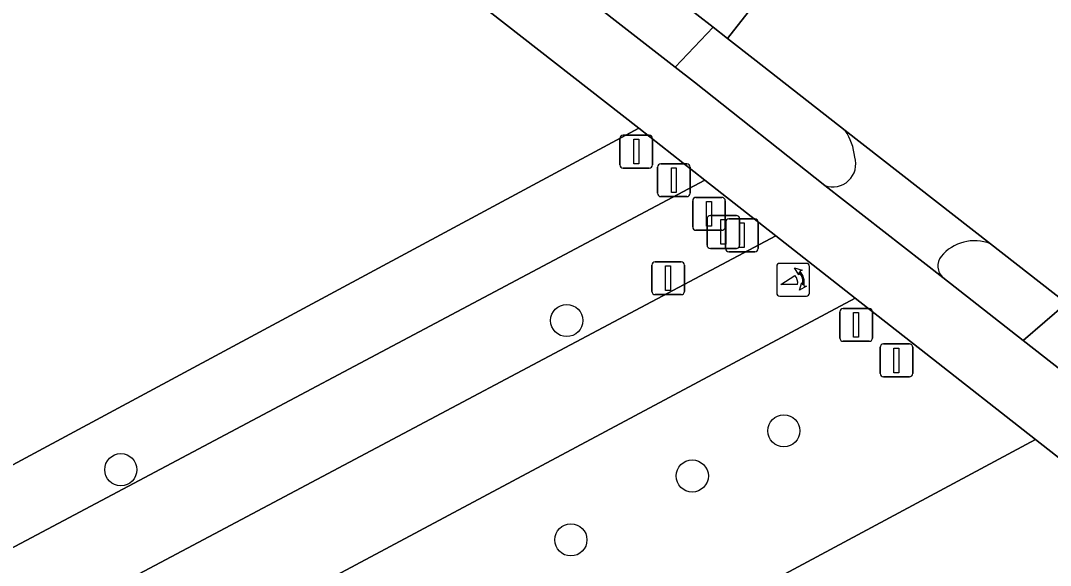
# Model space of a CAD drawing. Extents: x 157320 to 158835, y 386650 to 388491.
# Drawn here: x 158075.99 to 158107.28, y 387170.49 to 387187.07 of the extents above; entities that cross this region are included whole.
import ezdxf

# ---------------------------------------------------------------- set-up
doc = ezdxf.new("R2010")
doc.units = 0
for name, color, linetype in [('IMGEO_Afsluitpaal', 7, 'Continuous'), ('IMGEO_Berm_groen', 7, 'Continuous'), ('IMGEO_Boom', 7, 'Continuous'), ('IMGEO_Erf', 7, 'Continuous'), ('IMGEO_Fietspad_gesloten', 7, 'Continuous'), ('IMGEO_Groenvoorziening', 7, 'Continuous'), ('IMGEO_Lichtmast', 7, 'Continuous'), ('IMGEO_Poller', 7, 'Continuous'), ('IMGEO_Rijbaan_lokaal_gesloten', 7, 'Continuous'), ('IMGEO_Verkeersbordpaal', 7, 'Continuous'), ('IMGEO_Voetpad_open', 7, 'Continuous')]:
    doc.layers.add(name, color=color, linetype=linetype)

msp = doc.modelspace()

# ---------------------------------------------------------------- linework, layer by layer
at = {"layer": 'IMGEO_Afsluitpaal'}
for p, q in [((158094.199, 387182.684), (158094.199, 387183.484)), ((158094.199, 387183.484), (158094.199, 387182.684)), ((158094.299, 387183.584), (158095.089, 387183.584)), ((158095.089, 387183.584), (158094.299, 387183.584)), ((158095.189, 387183.484), (158095.189, 387182.684)), ((158095.189, 387182.684), (158095.189, 387183.484)), ((158095.089, 387182.584), (158094.299, 387182.584)), ((158094.299, 387182.584), (158095.089, 387182.584)), ((158095.343, 387181.814), (158095.343, 387182.614)), ((158095.343, 387182.614), (158095.343, 387181.814)), ((158095.443, 387182.714), (158096.233, 387182.714)), ((158096.233, 387182.714), (158095.443, 387182.714)), ((158096.333, 387182.614), (158096.333, 387181.814)), ((158096.333, 387181.814), (158096.333, 387182.614)), ((158096.233, 387181.714), (158095.443, 387181.714)), ((158095.443, 387181.714), (158096.233, 387181.714)), ((158096.41, 387180.79), (158096.41, 387181.59)), ((158096.41, 387181.59), (158096.41, 387180.79)), ((158096.51, 387181.69), (158097.3, 387181.69)), ((158097.3, 387181.69), (158096.51, 387181.69)), ((158097.4, 387181.59), (158097.4, 387180.79)), ((158097.4, 387180.79), (158097.4, 387181.59)), ((158097.409, 387180.138), (158097.409, 387180.938)), ((158097.409, 387180.938), (158097.409, 387180.138)), ((158097.509, 387181.038), (158098.299, 387181.038)), ((158098.299, 387181.038), (158097.509, 387181.038)), ((158098.399, 387180.938), (158098.399, 387180.138)), ((158098.399, 387180.138), (158098.399, 387180.938)), ((158097.3, 387180.69), (158096.51, 387180.69)), ((158096.51, 387180.69), (158097.3, 387180.69)), ((158098.299, 387180.038), (158097.509, 387180.038)), ((158097.509, 387180.038), (158098.299, 387180.038)), ((158100.882, 387177.412), (158100.882, 387178.212)), ((158100.882, 387178.212), (158100.882, 387177.412)), ((158100.982, 387178.312), (158101.772, 387178.312)), ((158101.772, 387178.312), (158100.982, 387178.312)), ((158101.872, 387178.212), (158101.872, 387177.412)), ((158101.872, 387177.412), (158101.872, 387178.212)), ((158101.772, 387177.312), (158100.982, 387177.312)), ((158100.982, 387177.312), (158101.772, 387177.312)), ((158102.105, 387176.33), (158102.105, 387177.13)), ((158102.105, 387177.13), (158102.105, 387176.33)), ((158102.205, 387177.23), (158102.995, 387177.23)), ((158102.995, 387177.23), (158102.205, 387177.23)), ((158103.095, 387177.13), (158103.095, 387176.33)), ((158103.095, 387176.33), (158103.095, 387177.13)), ((158102.995, 387176.23), (158102.205, 387176.23)), ((158102.205, 387176.23), (158102.995, 387176.23))]:
    msp.add_line(p, q, dxfattribs=at)
for points in [[(158094.619, 387183.459), (158094.769, 387183.459), (158094.769, 387182.709), (158094.619, 387182.709), (158094.619, 387183.459)], [(158095.763, 387182.589), (158095.913, 387182.589), (158095.913, 387181.839), (158095.763, 387181.839), (158095.763, 387182.589)], [(158096.83, 387181.565), (158096.98, 387181.565), (158096.98, 387180.815), (158096.83, 387180.815), (158096.83, 387181.565)], [(158097.829, 387180.913), (158097.979, 387180.913), (158097.979, 387180.163), (158097.829, 387180.163), (158097.829, 387180.913)], [(158101.302, 387178.187), (158101.452, 387178.187), (158101.452, 387177.437), (158101.302, 387177.437), (158101.302, 387178.187)], [(158102.525, 387177.105), (158102.675, 387177.105), (158102.675, 387176.355), (158102.525, 387176.355), (158102.525, 387177.105)]]:
    msp.add_lwpolyline(points, dxfattribs=at)
for centre, start, end in [((158094.299, 387183.484), 90, 180), ((158094.299, 387183.484), 90, 180), ((158095.089, 387183.484), 0, 90), ((158095.089, 387183.484), 360, 90), ((158094.299, 387182.684), 180, 270), ((158094.299, 387182.684), 180, 270), ((158095.089, 387182.684), 270, 0), ((158095.089, 387182.684), 270, 0), ((158095.443, 387182.614), 90, 180), ((158095.443, 387182.614), 90, 180), ((158096.233, 387182.614), 0, 90), ((158096.233, 387182.614), 360, 90), ((158095.443, 387181.814), 180, 270), ((158095.443, 387181.814), 180, 270), ((158096.233, 387181.814), 270, 0), ((158096.233, 387181.814), 270, 0), ((158096.51, 387181.59), 90, 180), ((158096.51, 387181.59), 90, 180), ((158097.3, 387181.59), 0, 90), ((158097.3, 387181.59), 360, 90), ((158097.509, 387180.938), 90, 180), ((158097.509, 387180.938), 90, 180), ((158098.299, 387180.938), 0, 90), ((158098.299, 387180.938), 360, 90), ((158096.51, 387180.79), 180, 270), ((158096.51, 387180.79), 180, 270), ((158097.3, 387180.79), 270, 0), ((158097.3, 387180.79), 270, 0), ((158097.509, 387180.138), 180, 270), ((158097.509, 387180.138), 180, 270), ((158098.299, 387180.138), 270, 0), ((158098.299, 387180.138), 270, 0), ((158100.982, 387178.212), 90, 180), ((158100.982, 387178.212), 90, 180), ((158101.772, 387178.212), 0, 90), ((158101.772, 387178.212), 360, 90), ((158100.982, 387177.412), 180, 270), ((158100.982, 387177.412), 180, 270), ((158101.772, 387177.412), 270, 0), ((158101.772, 387177.412), 270, 0), ((158102.205, 387177.13), 90, 180), ((158102.205, 387177.13), 90, 180), ((158102.995, 387177.13), 0, 90), ((158102.995, 387177.13), 360, 90), ((158102.205, 387176.33), 180, 270), ((158102.205, 387176.33), 180, 270), ((158102.995, 387176.33), 270, 0), ((158102.995, 387176.33), 270, 0)]:
    msp.add_arc(centre, 0.1, start, end, dxfattribs=at)
at = {"layer": 'IMGEO_Berm_groen'}
for points in [[(158098.932, 387180.524), (158096.783, 387182.213), (158027.513, 387145.396), (158015.703, 387138.809), (158015.941, 387138.369)], [(158018.615, 387137.571), (158028.709, 387143.2), (158098.932, 387180.524)], [(158106.829, 387174.325), (158103.493, 387176.942), (158101.344, 387178.628), (158030.381, 387140.686), (158020.137, 387134.964), (158009.746, 387128.882), (158000, 387123.647), (157957.222, 387100.668), (157953.856, 387098.86), (157952.276, 387097.935)], [(157952.086, 387095.897), (157952.63, 387095.04), (157954.577, 387092.377), (157958.343, 387094.408), (158037.112, 387136.881), (158106.829, 387174.325)]]:
    msp.add_lwpolyline(points, dxfattribs=at)
at = {"layer": 'IMGEO_Boom'}
for centre in [(158092.582, 387177.944), (158099.18, 387174.588), (158079.032, 387173.406), (158096.397, 387173.214), (158092.708, 387171.27)]:
    msp.add_circle(centre, 0.489, dxfattribs=at)
at = {"layer": 'IMGEO_Erf'}
for points in [[(158017.427, 387142.155), (158094.77, 387183.795), (158072.482, 387201.21), (158048.683, 387219.809)], [(158123.964, 387160.882), (158106.829, 387174.325), (158037.112, 387136.881), (157958.343, 387094.408)]]:
    msp.add_lwpolyline(points, dxfattribs=at)
at = {"layer": 'IMGEO_Fietspad_gesloten'}
msp.add_lwpolyline([(158000, 387123.647), (158009.746, 387128.882), (158020.137, 387134.964), (158030.381, 387140.686), (158101.344, 387178.628), (158098.932, 387180.524), (158028.709, 387143.2), (158018.615, 387137.571), (158018.613, 387137.559), (158013.181, 387134.341), (158013.118, 387134.334), (158005.928, 387130.197), (158000, 387127.02), (157956.663, 387103.791), (157952.358, 387101.483), (157950.862, 387100.617), (157949.391, 387099.766)], dxfattribs=at)
at = {"layer": 'IMGEO_Groenvoorziening'}
for points in [[(158081.29, 387199.14), (158080.268, 387197.827), (158095.882, 387185.65), (158097.032, 387186.869), (158094.555, 387188.809)], [(158015.703, 387138.809), (158027.513, 387145.396), (158096.783, 387182.213), (158094.77, 387183.795), (158017.427, 387142.155), (158014.699, 387140.662)], [(158110.639, 387176.25), (158107.771, 387178.477), (158106.457, 387177.333), (158109.743, 387174.756), (158110.814, 387176.106)]]:
    msp.add_lwpolyline(points, close=True, dxfattribs=at)
for points in [[(158098.337, 387185.847), (158097.47, 387186.526), (158097.032, 387186.869), (158095.882, 387185.65), (158096.464, 387185.196), (158100.422, 387182.051)], [(158101.047, 387183.725), (158098.337, 387185.847)], [(158104.008, 387179.254), (158106.457, 387177.333), (158107.771, 387178.477), (158105.458, 387180.278)]]:
    msp.add_lwpolyline(points, dxfattribs=at)
for centre, radius, start, end in [((158099.529, 387182.726), 1.817, 6.0204, 33.3411), ((158100.665, 387182.71), 0.702, 249.7457, 17.1649), ((158104.972, 387179.054), 1.317, 68.3272, 140.3731), ((158104.347, 387179.603), 0.487, 143.2772, 225.835)]:
    msp.add_arc(centre, radius, start, end, dxfattribs=at)
at = {"layer": 'IMGEO_Lichtmast'}
for p, q in [((158095.168, 387178.831), (158095.168, 387179.631)), ((158095.168, 387179.631), (158095.168, 387178.831)), ((158095.268, 387179.731), (158096.058, 387179.731)), ((158096.058, 387179.731), (158095.268, 387179.731)), ((158096.158, 387179.631), (158096.158, 387178.831)), ((158096.158, 387178.831), (158096.158, 387179.631)), ((158096.058, 387178.731), (158095.268, 387178.731)), ((158095.268, 387178.731), (158096.058, 387178.731))]:
    msp.add_line(p, q, dxfattribs=at)
msp.add_lwpolyline([(158095.588, 387179.606), (158095.738, 387179.606), (158095.738, 387178.856), (158095.588, 387178.856), (158095.588, 387179.606)], dxfattribs=at)
for centre, start, end in [((158095.268, 387179.631), 90, 180), ((158095.268, 387179.631), 90, 180), ((158096.058, 387179.631), 0, 90), ((158096.058, 387179.631), 360, 90), ((158095.268, 387178.831), 180, 270), ((158095.268, 387178.831), 180, 270), ((158096.058, 387178.831), 270, 0), ((158096.058, 387178.831), 270, 0)]:
    msp.add_arc(centre, 0.1, start, end, dxfattribs=at)
at = {"layer": 'IMGEO_Poller'}
for p, q in [((158099.867, 387179.683), (158099.059, 387179.683)), ((158099.867, 387179.683), (158099.059, 387179.683)), ((158098.965, 387179.588), (158098.965, 387178.781)), ((158098.965, 387179.588), (158098.965, 387178.781)), ((158099.961, 387178.781), (158099.961, 387179.588)), ((158099.961, 387178.781), (158099.961, 387179.588)), ((158099.059, 387178.686), (158099.867, 387178.686)), ((158099.059, 387178.686), (158099.867, 387178.686))]:
    msp.add_line(p, q, dxfattribs=at)
for points in [[(158099.644, 387179.412), (158099.632, 387179.339), (158099.507, 387179.544)], [(158099.507, 387179.544), (158099.738, 387179.478), (158099.667, 387179.446)], [(158099.6, 387179.039), (158099.087, 387179.039), (158099.517, 387179.314)], [(158099.66, 387178.867), (158099.726, 387179.098), (158099.756, 387179.03)], [(158099.792, 387179.003), (158099.864, 387178.992), (158099.66, 387178.867)]]:
    msp.add_lwpolyline(points, dxfattribs=at)
for centre, radius, start, end in [((158099.059, 387179.588), 0.0946, 90, 180), ((158099.059, 387179.588), 0.0946, 90, 180), ((158099.867, 387179.588), 0.0946, 0, 90), ((158099.867, 387179.588), 0.0946, 0, 90), ((158099.286, 387179.099), 0.476, 351.7527, 41.1691), ((158099.286, 387179.099), 0.516, 349.3569, 42.2912), ((158099.272, 387179.089), 0.332, 351.3247, 42.4854), ((158099.059, 387178.781), 0.0946, 180, 270), ((158099.059, 387178.781), 0.0946, 180, 270), ((158099.867, 387178.781), 0.0946, 270, 0), ((158099.867, 387178.781), 0.0946, 270, 0)]:
    msp.add_arc(centre, radius, start, end, dxfattribs=at)
at = {"layer": 'IMGEO_Rijbaan_lokaal_gesloten'}
msp.add_lwpolyline([(158051.069, 387222.744), (158066.919, 387210.32), (158072.002, 387206.373), (158077.374, 387202.189), (158081.29, 387199.14), (158094.555, 387188.809), (158097.032, 387186.869), (158097.47, 387186.526), (158101.914, 387192.199), (158099.264, 387194.259), (158096.603, 387196.327), (158095.66, 387197.062), (158080.412, 387208.951), (158080.071, 387208.537), (158066.349, 387219.221), (158066.709, 387219.638), (158057.154, 387227.141), (158054.163, 387229.499), (158053.922, 387229.699), (158050.13, 387232.809), (158046.693, 387235.712), (158040.708, 387241.061)], dxfattribs=at)
msp.add_lwpolyline([(158114.393, 387182.464), (158114.238, 387182.586), (158108.123, 387187.373), (158104.752, 387189.993), (158102.78, 387191.526), (158101.914, 387192.199), (158097.47, 387186.526), (158098.337, 387185.847), (158101.047, 387183.725), (158105.458, 387180.278), (158107.771, 387178.477), (158110.639, 387176.25), (158110.814, 387176.106), (158111.153, 387175.841), (158115.735, 387181.41)], close=True, dxfattribs=at)
at = {"layer": 'IMGEO_Verkeersbordpaal'}
for p, q in [((158096.847, 387180.24), (158096.847, 387181.04)), ((158096.847, 387181.04), (158096.847, 387180.24)), ((158096.947, 387181.14), (158097.737, 387181.14)), ((158097.737, 387181.14), (158096.947, 387181.14)), ((158097.837, 387181.04), (158097.837, 387180.24)), ((158097.837, 387180.24), (158097.837, 387181.04)), ((158097.737, 387180.14), (158096.947, 387180.14)), ((158096.947, 387180.14), (158097.737, 387180.14))]:
    msp.add_line(p, q, dxfattribs=at)
msp.add_lwpolyline([(158097.267, 387181.015), (158097.417, 387181.015), (158097.417, 387180.265), (158097.267, 387180.265), (158097.267, 387181.015)], dxfattribs=at)
for centre, start, end in [((158096.947, 387181.04), 90, 180), ((158096.947, 387181.04), 90, 180), ((158097.737, 387181.04), 0, 90), ((158097.737, 387181.04), 360, 90), ((158096.947, 387180.24), 180, 270), ((158096.947, 387180.24), 180, 270), ((158097.737, 387180.24), 270, 0), ((158097.737, 387180.24), 270, 0)]:
    msp.add_arc(centre, 0.1, start, end, dxfattribs=at)
at = {"layer": 'IMGEO_Voetpad_open'}
for points in [[(158048.683, 387219.809), (158072.482, 387201.21), (158094.77, 387183.795), (158096.783, 387182.213), (158098.932, 387180.524), (158101.344, 387178.628), (158103.493, 387176.942), (158106.829, 387174.325), (158123.964, 387160.882)], [(158128.659, 387159.952), (158125.296, 387162.583), (158112.942, 387172.248), (158109.743, 387174.756), (158106.457, 387177.333), (158104.008, 387179.254), (158100.422, 387182.051), (158096.464, 387185.196), (158095.882, 387185.65), (158080.268, 387197.827)], [(158105.458, 387180.278), (158101.047, 387183.725)], [(158100.422, 387182.051), (158104.008, 387179.254)]]:
    msp.add_lwpolyline(points, dxfattribs=at)
for centre, radius, start, end in [((158099.529, 387182.726), 1.817, 6.0204, 33.3411), ((158100.665, 387182.71), 0.702, 249.7457, 17.1649), ((158104.972, 387179.054), 1.317, 68.3272, 140.3731), ((158104.347, 387179.603), 0.487, 143.2772, 225.835)]:
    msp.add_arc(centre, radius, start, end, dxfattribs=at)

doc.saveas('drawing.dxf')
